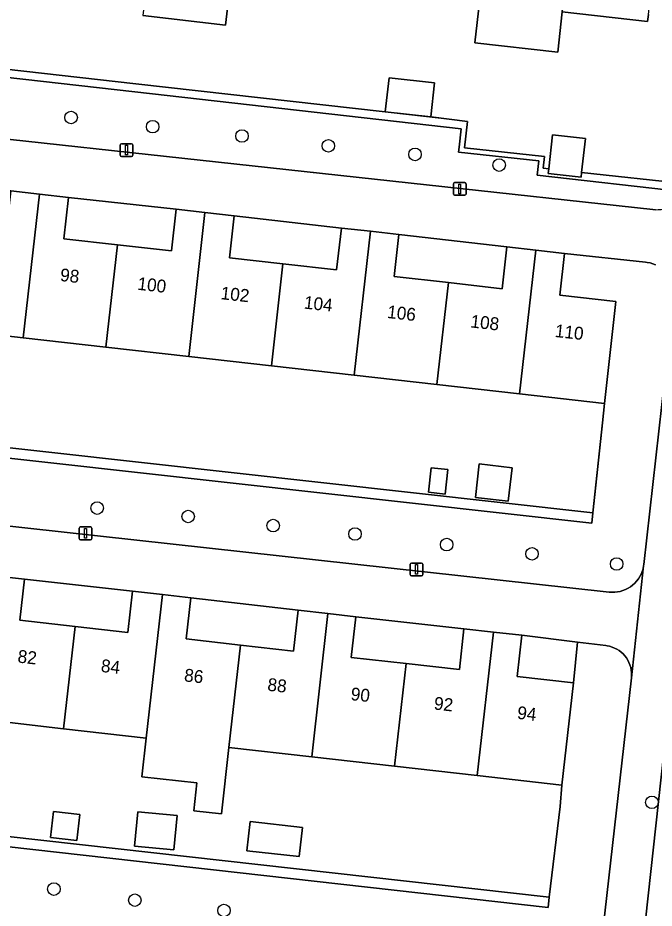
# Model space of a CAD drawing. Extents: x 161928 to 163071, y 386474 to 387428.
# Drawn here: x 162323.5 to 162373.1, y 386867.3 to 386936.8 of the extents above; entities that cross this region are included whole.
import ezdxf

# ---------------------------------------------------------------- set-up
doc = ezdxf.new("R2010")
doc.units = 0
for name, color, linetype in [('IMGEO_Boom', 7, 'Continuous'), ('IMGEO_Erf', 7, 'Continuous'), ('IMGEO_Groenvoorziening', 7, 'Continuous'), ('IMGEO_Haag', 7, 'Continuous'), ('IMGEO_Hek', 7, 'Continuous'), ('IMGEO_Lichtmast', 7, 'Continuous'), ('IMGEO_Pand', 7, 'Continuous'), ('IMGEO_Pand_nummerreeks', 7, 'Continuous'), ('IMGEO_Rijbaan_lokaal_open', 7, 'Continuous'), ('IMGEO_Voetpad_open', 7, 'Continuous')]:
    doc.layers.add(name, color=color, linetype=linetype)

msp = doc.modelspace()

# ---------------------------------------------------------------- linework, layer by layer
at = {"layer": 'IMGEO_Boom'}
for centre in [(162327.619, 386928.976), (162333.994, 386928.259), (162340.96, 386927.531), (162347.708, 386926.76), (162354.471, 386926.096), (162361.038, 386925.263), (162329.657, 386898.505), (162336.756, 386897.852), (162343.397, 386897.14), (162349.782, 386896.484), (162356.946, 386895.657), (162363.608, 386894.934), (162370.216, 386894.146), (162372.966, 386875.548), (162326.278, 386868.782), (162332.6, 386867.915), (162339.554, 386867.108)]:
    msp.add_circle(centre, 0.489, dxfattribs=at)
at = {"layer": 'IMGEO_Erf'}
for points in [[(162317.449, 386953.956), (162315.158, 386933.583), (162332.666, 386931.614), (162352.153, 386929.413), (162352.448, 386932.064), (162355.992, 386931.67), (162355.697, 386929.018), (162358.576, 386928.671), (162358.343, 386926.621), (162364.568, 386925.942), (162364.469, 386925.027), (162364.91, 386924.979), (162365.213, 386927.625), (162367.779, 386927.332), (162367.478, 386924.696), (162375.671, 386923.792)], [(162340.14, 386940.177), (162339.684, 386936.19), (162333.226, 386936.928)], [(162372.691, 386937.023), (162372.627, 386936.461), (162365.971, 386937.222), (162365.61, 386934.063), (162359.152, 386934.802), (162359.513, 386937.961)], [(162356.177, 386908.142), (162349.718, 386908.872), (162343.26, 386909.601), (162336.801, 386910.331), (162330.342, 386911.06), (162323.883, 386911.79), (162317.262, 386912.538), (162318.161, 386920.493), (162322.543, 386919.998), (162322.91, 386923.252), (162319.079, 386923.59), (162316.167, 386923.898)], [(162313.839, 386922.175), (162311.861, 386904.421), (162368.354, 386898.131), (162369.101, 386905.165), (162369.262, 386906.664), (162362.636, 386907.412), (162356.177, 386908.142)], [(162365.946, 386876.882), (162359.32, 386877.633), (162352.862, 386878.365), (162346.403, 386879.097), (162339.945, 386879.829), (162339.358, 386874.648), (162337.194, 386874.893), (162337.44, 386877.064), (162333.145, 386877.551), (162333.486, 386880.561), (162327.027, 386881.293), (162320.569, 386882.025), (162313.947, 386882.776), (162314.848, 386890.729), (162319.14, 386890.243), (162319.504, 386893.456), (162314.661, 386893.924), (162312.752, 386894.12)], [(162310.516, 386892.338), (162308.514, 386874.479), (162364.954, 386868.146), (162365.792, 386875.232), (162365.946, 386876.882)]]:
    msp.add_lwpolyline(points, dxfattribs=at)
for points in [[(162327.405, 386922.744), (162327.041, 386919.518), (162331.244, 386919.043), (162335.462, 386918.567), (162335.829, 386921.814)], [(162340.345, 386921.304), (162339.976, 386918.034), (162344.159, 386917.561), (162348.354, 386917.087), (162348.723, 386920.353)], [(162353.215, 386919.845), (162352.845, 386916.571), (162357.075, 386916.093), (162361.264, 386915.62), (162361.633, 386918.886)], [(162362.045, 386901.657), (162361.751, 386899.051), (162359.188, 386899.34), (162359.482, 386901.947)], [(162357.035, 386901.506), (162356.819, 386899.595), (162355.522, 386899.742), (162355.738, 386901.652)], [(162323.976, 386892.949), (162323.616, 386889.767), (162327.932, 386889.278), (162332.056, 386888.81), (162332.419, 386892.02)], [(162336.973, 386891.504), (162336.609, 386888.292), (162340.85, 386887.811), (162344.975, 386887.344), (162345.337, 386890.535)], [(162349.855, 386890.023), (162349.496, 386886.861), (162353.771, 386886.377), (162357.932, 386885.905), (162358.293, 386889.092)], [(162367.146, 386888.052), (162362.821, 386888.579), (162362.457, 386885.364), (162366.851, 386884.866)], [(162328.311, 386874.605), (162328.08, 386872.57), (162326.019, 386872.803), (162326.25, 386874.839)], [(162335.9, 386874.527), (162335.649, 386871.843), (162332.568, 386872.131), (162332.819, 386874.815)], [(162345.693, 386873.589), (162345.435, 386871.314), (162341.337, 386871.778), (162341.595, 386874.053)]]:
    msp.add_lwpolyline(points, close=True, dxfattribs=at)
at = {"layer": 'IMGEO_Groenvoorziening'}
for points in [[(162358.343, 386926.621), (162358.576, 386928.671), (162355.697, 386929.018), (162352.153, 386929.413), (162332.666, 386931.614), (162315.158, 386933.583), (162315.087, 386932.954), (162332.595, 386930.985), (162358.069, 386928.091), (162357.907, 386926.668), (162357.864, 386926.27), (162364.127, 386925.588), (162364.007, 386924.476), (162375.484, 386923.178), (162375.564, 386923.377), (162375.627, 386923.582), (162375.671, 386923.792), (162367.478, 386924.696), (162367.435, 386924.324), (162364.869, 386924.617), (162364.91, 386924.979), (162364.469, 386925.027), (162364.568, 386925.942)], [(162311.861, 386904.421), (162311.772, 386903.626), (162368.265, 386897.336), (162368.354, 386898.131)], [(162308.514, 386874.479), (162308.425, 386873.684), (162364.865, 386867.351), (162364.954, 386868.146)]]:
    msp.add_lwpolyline(points, close=True, dxfattribs=at)
for points in [[(162357.907, 386926.668), (162358.069, 386928.091), (162332.595, 386930.985), (162315.087, 386932.954), (162314.751, 386929.963)], [(162316.576, 386927.959), (162319.992, 386927.563), (162373.036, 386921.794), (162373.25, 386921.78), (162373.465, 386921.785), (162373.678, 386921.809), (162373.888, 386921.852), (162374.093, 386921.913), (162374.293, 386921.993), (162374.484, 386922.09), (162374.666, 386922.204), (162374.837, 386922.334), (162374.995, 386922.478), (162375.141, 386922.636), (162375.271, 386922.806), (162375.386, 386922.988), (162375.484, 386923.178), (162364.007, 386924.476), (162364.127, 386925.588), (162357.864, 386926.27), (162357.907, 386926.668)], [(162373.241, 386917.477), (162373.033, 386917.561), (162372.819, 386917.627), (162372.6, 386917.673), (162372.462, 386917.692), (162366.143, 386918.377), (162365.775, 386915.112), (162370.161, 386914.617), (162369.262, 386906.664), (162369.101, 386905.165), (162368.354, 386898.131), (162368.265, 386897.336), (162311.772, 386903.626)], [(162313.257, 386898.144), (162315.471, 386897.91), (162369.622, 386891.948), (162369.841, 386891.933), (162370.06, 386891.938), (162370.278, 386891.962), (162370.493, 386892.006), (162370.703, 386892.069), (162370.907, 386892.15), (162371.103, 386892.249), (162371.289, 386892.365), (162371.464, 386892.498), (162371.626, 386892.645), (162371.775, 386892.807), (162371.908, 386892.981), (162372.026, 386893.166), (162372.126, 386893.361), (162372.209, 386893.564), (162372.273, 386893.774), (162372.318, 386893.989), (162372.335, 386894.112), (162374.683, 386914.918)], [(162369.017, 386864.388), (162371.364, 386885.262), (162371.378, 386885.465), (162371.373, 386885.669), (162371.35, 386885.872), (162371.309, 386886.072), (162371.251, 386886.267), (162371.175, 386886.457), (162371.083, 386886.639), (162370.975, 386886.811), (162370.851, 386886.974), (162370.714, 386887.125), (162370.564, 386887.263), (162370.402, 386887.387), (162370.23, 386887.496), (162370.048, 386887.589), (162369.859, 386887.666), (162369.664, 386887.725), (162369.465, 386887.767), (162369.374, 386887.78), (162367.146, 386888.052), (162366.851, 386884.866), (162365.946, 386876.882), (162365.792, 386875.232), (162364.954, 386868.146), (162364.865, 386867.351), (162308.425, 386873.684)]]:
    msp.add_lwpolyline(points, dxfattribs=at)
at = {"layer": 'IMGEO_Haag'}
for points in [[(162315.158, 386933.583), (162315.087, 386932.954), (162332.595, 386930.985), (162358.069, 386928.091), (162357.907, 386926.668), (162357.864, 386926.27), (162364.127, 386925.588), (162364.007, 386924.476), (162375.484, 386923.178), (162375.564, 386923.377), (162375.627, 386923.582), (162375.671, 386923.792), (162367.478, 386924.696), (162367.435, 386924.324), (162364.869, 386924.617), (162364.91, 386924.979), (162364.469, 386925.027), (162364.568, 386925.942), (162358.343, 386926.621), (162358.576, 386928.671), (162332.666, 386931.614)], [(162311.861, 386904.421), (162311.772, 386903.626), (162368.265, 386897.336), (162368.354, 386898.131)], [(162308.514, 386874.479), (162308.425, 386873.684), (162364.865, 386867.351), (162364.954, 386868.146)]]:
    msp.add_lwpolyline(points, close=True, dxfattribs=at)
at = {"layer": 'IMGEO_Hek'}
msp.add_lwpolyline([(162369.101, 386905.165), (162368.431, 386898.826)], dxfattribs=at)
at = {"layer": 'IMGEO_Lichtmast'}
for p, q in [((162331.559, 386926.932), (162332.349, 386926.932)), ((162332.349, 386926.932), (162331.559, 386926.932)), ((162331.459, 386926.032), (162331.459, 386926.832)), ((162331.459, 386926.832), (162331.459, 386926.032)), ((162332.449, 386926.832), (162332.449, 386926.032)), ((162332.449, 386926.032), (162332.449, 386926.832)), ((162332.349, 386925.932), (162331.559, 386925.932)), ((162331.559, 386925.932), (162332.349, 386925.932)), ((162357.465, 386923.006), (162357.465, 386923.806)), ((162357.465, 386923.806), (162357.465, 386923.006)), ((162357.565, 386923.906), (162358.355, 386923.906)), ((162358.355, 386923.906), (162357.565, 386923.906)), ((162358.455, 386923.806), (162358.455, 386923.006)), ((162358.455, 386923.006), (162358.455, 386923.806)), ((162358.355, 386922.906), (162357.565, 386922.906)), ((162357.565, 386922.906), (162358.355, 386922.906)), ((162328.247, 386896.131), (162328.247, 386896.931)), ((162328.247, 386896.931), (162328.247, 386896.131)), ((162328.347, 386897.031), (162329.137, 386897.031)), ((162329.137, 386897.031), (162328.347, 386897.031)), ((162329.237, 386896.931), (162329.237, 386896.131)), ((162329.237, 386896.131), (162329.237, 386896.931)), ((162329.137, 386896.031), (162328.347, 386896.031)), ((162328.347, 386896.031), (162329.137, 386896.031)), ((162354.1, 386893.32), (162354.1, 386894.12)), ((162354.1, 386894.12), (162354.1, 386893.32)), ((162354.2, 386894.22), (162354.99, 386894.22)), ((162354.99, 386894.22), (162354.2, 386894.22)), ((162355.09, 386894.12), (162355.09, 386893.32)), ((162355.09, 386893.32), (162355.09, 386894.12)), ((162354.99, 386893.22), (162354.2, 386893.22)), ((162354.2, 386893.22), (162354.99, 386893.22))]:
    msp.add_line(p, q, dxfattribs=at)
for points in [[(162331.879, 386926.807), (162332.029, 386926.807), (162332.029, 386926.057), (162331.879, 386926.057), (162331.879, 386926.807)], [(162357.885, 386923.781), (162358.035, 386923.781), (162358.035, 386923.031), (162357.885, 386923.031), (162357.885, 386923.781)], [(162328.667, 386896.906), (162328.817, 386896.906), (162328.817, 386896.156), (162328.667, 386896.156), (162328.667, 386896.906)], [(162354.52, 386894.095), (162354.67, 386894.095), (162354.67, 386893.345), (162354.52, 386893.345), (162354.52, 386894.095)]]:
    msp.add_lwpolyline(points, dxfattribs=at)
for centre, start, end in [((162331.559, 386926.832), 90, 180), ((162331.559, 386926.832), 90, 180), ((162332.349, 386926.832), 0, 90), ((162332.349, 386926.832), 360, 90), ((162331.559, 386926.032), 180, 270), ((162331.559, 386926.032), 180, 270), ((162332.349, 386926.032), 270, 0), ((162332.349, 386926.032), 270, 0), ((162357.565, 386923.806), 90, 180), ((162357.565, 386923.806), 90, 180), ((162358.355, 386923.806), 0, 90), ((162358.355, 386923.806), 360, 90), ((162357.565, 386923.006), 180, 270), ((162357.565, 386923.006), 180, 270), ((162358.355, 386923.006), 270, 0), ((162358.355, 386923.006), 270, 0), ((162328.347, 386896.931), 90, 180), ((162328.347, 386896.931), 90, 180), ((162329.137, 386896.931), 0, 90), ((162329.137, 386896.931), 360, 90), ((162328.347, 386896.131), 180, 270), ((162328.347, 386896.131), 180, 270), ((162329.137, 386896.131), 270, 0), ((162329.137, 386896.131), 270, 0), ((162354.2, 386894.12), 90, 180), ((162354.2, 386894.12), 90, 180), ((162354.99, 386894.12), 0, 90), ((162354.99, 386894.12), 360, 90), ((162354.2, 386893.32), 180, 270), ((162354.2, 386893.32), 180, 270), ((162354.99, 386893.32), 270, 0), ((162354.99, 386893.32), 270, 0)]:
    msp.add_arc(centre, 0.1, start, end, dxfattribs=at)
at = {"layer": 'IMGEO_Pand'}
for points in [[(162341.417, 386951.345), (162339.098, 386951.611), (162338.724, 386948.337), (162334.585, 386948.811), (162333.682, 386940.915), (162333.226, 386936.928), (162339.684, 386936.19), (162340.14, 386940.177)], [(162367.253, 386948.43), (162364.944, 386948.694), (162364.572, 386945.444), (162360.423, 386945.919), (162359.513, 386937.961), (162359.152, 386934.802), (162365.61, 386934.063), (162365.971, 386937.222)], [(162367.253, 386948.43), (162365.971, 386937.222), (162372.627, 386936.461), (162372.691, 386937.023), (162373.537, 386944.417), (162369.071, 386944.928), (162369.443, 386948.18)], [(162355.992, 386931.67), (162352.448, 386932.064), (162352.153, 386929.413), (162355.697, 386929.018)], [(162367.779, 386927.332), (162365.213, 386927.625), (162364.91, 386924.979), (162364.869, 386924.617), (162367.435, 386924.324), (162367.478, 386924.696)], [(162322.91, 386923.252), (162322.543, 386919.998), (162318.161, 386920.493), (162317.262, 386912.538), (162323.883, 386911.79), (162325.149, 386922.999)], [(162325.149, 386922.999), (162323.883, 386911.79), (162330.342, 386911.06), (162331.244, 386919.043), (162327.041, 386919.518), (162327.405, 386922.744)], [(162335.829, 386921.814), (162335.462, 386918.567), (162331.244, 386919.043), (162330.342, 386911.06), (162336.801, 386910.331), (162338.069, 386921.561)], [(162338.069, 386921.561), (162336.801, 386910.331), (162343.26, 386909.601), (162344.159, 386917.561), (162339.976, 386918.034), (162340.345, 386921.304)], [(162348.723, 386920.353), (162348.354, 386917.087), (162344.159, 386917.561), (162343.26, 386909.601), (162349.718, 386908.872), (162350.986, 386920.097)], [(162350.986, 386920.097), (162349.718, 386908.872), (162356.177, 386908.142), (162357.075, 386916.093), (162352.845, 386916.571), (162353.215, 386919.845)], [(162361.633, 386918.886), (162361.264, 386915.62), (162357.075, 386916.093), (162356.177, 386908.142), (162362.636, 386907.412), (162363.903, 386918.63)], [(162363.903, 386918.63), (162362.636, 386907.412), (162369.262, 386906.664), (162370.161, 386914.617), (162365.775, 386915.112), (162366.143, 386918.377)], [(162362.045, 386901.657), (162359.482, 386901.947), (162359.188, 386899.34), (162361.751, 386899.051)], [(162357.035, 386901.506), (162355.738, 386901.652), (162355.522, 386899.742), (162356.819, 386899.595)], [(162321.835, 386893.192), (162320.569, 386882.025), (162327.027, 386881.293), (162327.932, 386889.278), (162323.616, 386889.767), (162323.976, 386892.949)], [(162332.419, 386892.02), (162332.056, 386888.81), (162327.932, 386889.278), (162327.027, 386881.293), (162333.486, 386880.561), (162334.756, 386891.755)], [(162340.85, 386887.811), (162336.609, 386888.292), (162336.973, 386891.504), (162334.756, 386891.755), (162333.486, 386880.561), (162333.145, 386877.551), (162337.44, 386877.064), (162337.194, 386874.893), (162339.358, 386874.648), (162339.945, 386879.829)], [(162345.337, 386890.535), (162344.975, 386887.344), (162340.85, 386887.811), (162339.945, 386879.829), (162346.403, 386879.097), (162347.67, 386890.271)], [(162347.67, 386890.271), (162346.403, 386879.097), (162352.862, 386878.365), (162353.771, 386886.377), (162349.496, 386886.861), (162349.855, 386890.023)], [(162358.293, 386889.092), (162357.932, 386885.905), (162353.771, 386886.377), (162352.862, 386878.365), (162359.32, 386877.633), (162360.59, 386888.832)], [(162360.59, 386888.832), (162359.32, 386877.633), (162365.946, 386876.882), (162366.851, 386884.866), (162362.457, 386885.364), (162362.821, 386888.579)], [(162328.311, 386874.605), (162326.25, 386874.839), (162326.019, 386872.803), (162328.08, 386872.57)], [(162335.9, 386874.527), (162332.819, 386874.815), (162332.568, 386872.131), (162335.649, 386871.843)], [(162345.693, 386873.589), (162341.595, 386874.053), (162341.337, 386871.778), (162345.435, 386871.314)]]:
    msp.add_lwpolyline(points, close=True, dxfattribs=at)
at = {"layer": 'IMGEO_Rijbaan_lokaal_open'}
msp.add_lwpolyline([(162381.298, 386946.838), (162372.249, 386864.452), (162371.777, 386860.229), (162371.672, 386859.36), (162371.375, 386856.685), (162370.886, 386852.341), (162370.176, 386846.028), (162370.162, 386845.02), (162370.327, 386843.005), (162370.587, 386840.205), (162370.596, 386840.129), (162370.64, 386839.512), (162370.629, 386838.895), (162370.562, 386838.281), (162370.441, 386837.675), (162370.256, 386837.211), (162370.03, 386836.767), (162369.766, 386836.345), (162369.466, 386835.948), (162369.131, 386835.58), (162368.764, 386835.243), (162368.369, 386834.94), (162367.949, 386834.674), (162380.482, 386838.668)], dxfattribs=at)
at = {"layer": 'IMGEO_Voetpad_open'}
for points in [[(162372.249, 386864.452), (162381.298, 386946.838)], [(162373.25, 386921.78), (162373.036, 386921.794), (162319.992, 386927.563)], [(162316.167, 386923.898), (162319.079, 386923.59), (162322.91, 386923.252), (162325.149, 386922.999), (162327.405, 386922.744), (162335.829, 386921.814), (162338.069, 386921.561), (162340.345, 386921.304), (162348.723, 386920.353), (162350.986, 386920.097), (162353.215, 386919.845), (162361.633, 386918.886), (162363.903, 386918.63), (162366.143, 386918.377), (162372.462, 386917.692), (162372.6, 386917.673), (162372.819, 386917.627), (162373.033, 386917.561), (162373.241, 386917.477)], [(162374.683, 386914.918), (162372.335, 386894.112), (162372.318, 386893.989), (162371.364, 386885.262), (162369.017, 386864.388)], [(162321.835, 386893.192), (162323.976, 386892.949), (162332.419, 386892.02), (162334.756, 386891.755), (162336.973, 386891.504), (162345.337, 386890.535), (162347.67, 386890.271), (162349.855, 386890.023), (162358.293, 386889.092), (162360.59, 386888.832), (162362.821, 386888.579), (162367.146, 386888.052), (162369.374, 386887.78), (162369.465, 386887.767), (162369.664, 386887.725), (162369.859, 386887.666), (162370.048, 386887.589), (162370.23, 386887.496), (162370.402, 386887.387), (162370.564, 386887.263), (162370.714, 386887.125), (162370.851, 386886.974), (162370.975, 386886.811), (162371.083, 386886.639), (162371.175, 386886.457), (162371.251, 386886.267), (162371.309, 386886.072), (162371.35, 386885.872), (162371.373, 386885.669), (162371.378, 386885.465), (162371.364, 386885.262), (162372.318, 386893.989), (162372.273, 386893.774), (162372.209, 386893.564), (162372.126, 386893.361), (162372.026, 386893.166), (162371.908, 386892.981), (162371.775, 386892.807), (162371.626, 386892.645), (162371.464, 386892.498), (162371.289, 386892.365), (162371.103, 386892.249), (162370.907, 386892.15), (162370.703, 386892.069), (162370.493, 386892.006), (162370.278, 386891.962), (162370.06, 386891.938), (162369.841, 386891.933), (162369.622, 386891.948), (162315.471, 386897.91)]]:
    msp.add_lwpolyline(points, dxfattribs=at)

# ---------------------------------------------------------------- texts
at = {"layer": 'IMGEO_Pand_nummerreeks'}
for s, rotation, p in [('98', 353.55292, (162326.724, 386916.225)), ('100', 353.55292, (162332.767, 386915.541)), ('102', 353.55292, (162339.261, 386914.808)), ('104', 353.55292, (162345.763, 386914.073)), ('106', 353.55292, (162352.263, 386913.339)), ('108', 353.55292, (162358.767, 386912.603)), ('110', 353.55292, (162365.356, 386911.859)), ('82', 353.56744, (162323.407, 386886.463)), ('84', 353.56744, (162329.91, 386885.73)), ('86', 353.56568, (162336.41, 386884.997)), ('88', 353.56744, (162342.914, 386884.264)), ('90', 353.56744, (162349.414, 386883.531)), ('92', 353.56744, (162355.909, 386882.799)), ('94', 353.56744, (162362.412, 386882.066))]:
    msp.add_text(s, height=1, rotation=rotation, dxfattribs=at).set_placement(p)

doc.saveas('drawing.dxf')
